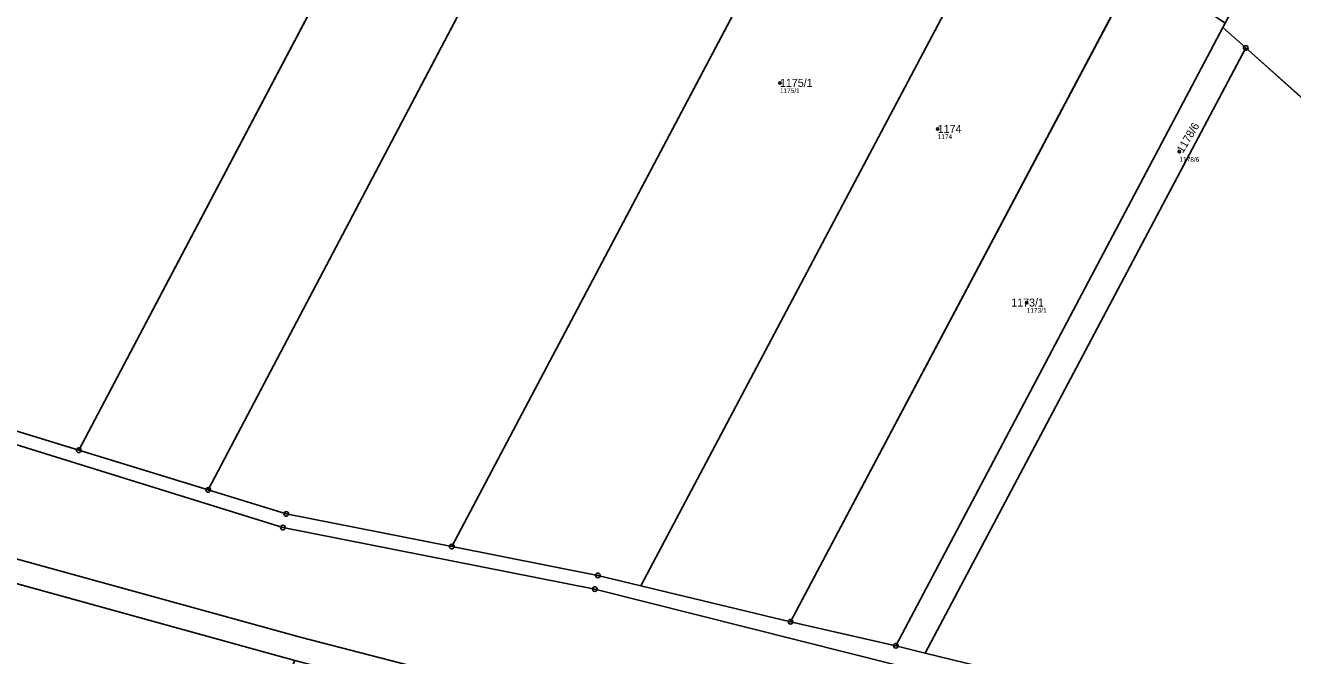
# Model space of a CAD drawing. Extents: x -658203 to -653176, y -1156738 to -1151709.
# Drawn here: x -654703.8 to -654434.6, y -1152666.3 to -1152532.3 of the extents above; entities that cross this region are included whole.
import ezdxf

# ---------------------------------------------------------------- set-up
doc = ezdxf.new("R2010")
doc.units = 0
for name, color, linetype in [('Vrstva 1', 7, 'Continuous'), ('Vrstva 2', 7, 'Continuous'), ('Vrstva 50', 7, 'Continuous'), ('Vrstva 51', 7, 'Continuous'), ('Vrstva 8', 7, 'Continuous')]:
    doc.layers.add(name, color=color, linetype=linetype)

msp = doc.modelspace()

# ---------------------------------------------------------------- linework, layer by layer
at = {"layer": 'Vrstva 1'}
for p, q in [((-654692.47, -1152622.59), (-654568.58, -1152387.62)), ((-654574.5, -1152459.09), (-654664.96, -1152631.04)), ((-654530.4, -1152486.35), (-654613.23, -1152643.07)), ((-654495.4, -1152504.77), (-654573.03, -1152651.4)), ((-654541.22, -1152659.04), (-654467.31, -1152519.46)), ((-654449.37, -1152532.78), (-654518.86, -1152664.15)), ((-654448.87, -1152531.84), (-654449.37, -1152532.78)), ((-654444.5, -1152537.12), (-654449.37, -1152532.78)), ((-654444.5, -1152537.12), (-654512.61, -1152665.74)), ((-654427.33, -1152552.43), (-654444.5, -1152537.12)), ((-654692.47, -1152622.59), (-654664.96, -1152631.04)), ((-654739.65, -1152641.55), (-654646.6, -1152667.27)), ((-654573.03, -1152651.4), (-654541.22, -1152659.04)), ((-654518.86, -1152664.15), (-654541.22, -1152659.04)), ((-654518.86, -1152664.15), (-654512.61, -1152665.74))]:
    msp.add_line(p, q, dxfattribs=at)
for points in [[(-654325.27, -1152744.1), (-654331.48, -1152741.98), (-654339.21, -1152733.29), (-654349.39, -1152730.33), (-654428.3, -1152713.19), (-654618.06, -1152669.43), (-654645.17, -1152662.37), (-654739.5, -1152636.43), (-654815.17, -1152610.08), (-654871.51, -1152588.6), (-654963.23, -1152546.93), (-654991.9, -1152531.55), (-655024.44, -1152514.3), (-655055.68, -1152495.39), (-655084.31, -1152477.04), (-655130.59, -1152448.03), (-655209.45, -1152396.34), (-655240.83, -1152379.18), (-655275.23, -1152355.87), (-655296.13, -1152343.25), (-655351.33, -1152312.91), (-655402.51, -1152291.48), (-655449.29, -1152278.39), (-655524.46, -1152274.71)], [(-654313.85, -1152722.63), (-654377.7, -1152701.9), (-654457.2, -1152682.32), (-654517.84, -1152668.47), (-654582.82, -1152652.12), (-654649.11, -1152639.05), (-654706.79, -1152621.09), (-654732.71, -1152613.39), (-654807.04, -1152587.47), (-654862.86, -1152567.1), (-654952.72, -1152525.89), (-655032.17, -1152484.9), (-655031.78, -1152496.15), (-655037.38, -1152494.96), (-655126.42, -1152440.34), (-655186.07, -1152401.92), (-655206.85, -1152388.05)], [(-654767.05, -1152598.24), (-654731.78, -1152610.54), (-654692.47, -1152622.59)], [(-654664.96, -1152631.04), (-654648.38, -1152636.14), (-654613.23, -1152643.07)], [(-654613.23, -1152643.07), (-654582.17, -1152649.2), (-654573.03, -1152651.4)], [(-654512.61, -1152665.74), (-654456.51, -1152679.4), (-654419.17, -1152688.6)]]:
    msp.add_lwpolyline(points, dxfattribs=at)
at = {"layer": 'Vrstva 50'}
for centre in [(-654543.5, -1152544.53), (-654509.97, -1152554.31), (-654458.6, -1152559.15), (-654491.05, -1152591.22)]:
    msp.add_circle(centre, 0.25, dxfattribs=at)
at = {"layer": 'Vrstva 51'}
for points in [[(-654568.58, -1152387.62), (-654577, -1152382.41), (-654590.81, -1152384.9), (-654643.71, -1152393.98), (-654660.75, -1152396.29), (-654767.05, -1152598.24), (-654731.78, -1152610.54), (-654692.47, -1152622.59)], [(-654664.96, -1152631.04), (-654574.5, -1152459.09), (-654546.58, -1152406.01), (-654544.68, -1152402.4), (-654568.58, -1152387.62), (-654692.47, -1152622.59)], [(-654613.23, -1152643.07), (-654530.4, -1152486.35), (-654553.36, -1152472.14), (-654574.5, -1152459.09), (-654664.96, -1152631.04), (-654648.38, -1152636.14)], [(-654448.87, -1152531.84), (-654449.37, -1152532.78), (-654444.5, -1152537.12), (-654427.33, -1152552.43), (-654399.34, -1152499.36), (-654416.51, -1152484.05), (-654421.56, -1152480.2)], [(-654495.4, -1152504.77), (-654512.9, -1152495.58), (-654530.4, -1152486.35), (-654613.23, -1152643.07), (-654582.17, -1152649.2), (-654573.03, -1152651.4)], [(-654467.31, -1152519.46), (-654495.4, -1152504.77), (-654573.03, -1152651.4), (-654541.22, -1152659.04)], [(-654448.87, -1152531.84), (-654467.31, -1152519.46), (-654541.22, -1152659.04), (-654518.86, -1152664.15), (-654449.37, -1152532.78)], [(-654412.89, -1152565.3), (-654427.33, -1152552.43), (-654444.5, -1152537.12), (-654512.61, -1152665.74), (-654456.51, -1152679.4), (-654419.17, -1152688.6), (-654381.9, -1152618.57), (-654344.48, -1152548.27), (-654368.55, -1152526.81), (-654396.32, -1152578.92), (-654399.81, -1152576.97), (-654410.23, -1152567.67)], [(-654512.61, -1152665.74), (-654444.5, -1152537.12), (-654449.37, -1152532.78), (-654518.86, -1152664.15)], [(-654739.65, -1152641.55), (-654857.19, -1152906.13), (-654854.63, -1152912.68), (-654776.49, -1152947.39), (-654769.92, -1152944.9), (-654646.6, -1152667.27)]]:
    msp.add_lwpolyline(points, close=True, dxfattribs=at)
for points in [[(-654706.79, -1152621.09), (-654649.11, -1152639.05), (-654582.82, -1152652.12), (-654517.84, -1152668.47), (-654457.2, -1152682.32), (-654377.7, -1152701.9), (-654313.85, -1152722.63), (-654309.6, -1152715.83), (-654318.82, -1152717.86), (-654349.5, -1152707.9), (-654376.89, -1152699.01), (-654392.27, -1152695.22), (-654419.17, -1152688.6), (-654456.51, -1152679.4), (-654512.61, -1152665.74), (-654518.86, -1152664.15), (-654541.22, -1152659.04), (-654573.03, -1152651.4), (-654582.17, -1152649.2), (-654613.23, -1152643.07), (-654648.38, -1152636.14), (-654664.96, -1152631.04), (-654692.47, -1152622.59), (-654731.78, -1152610.54)], [(-654377.7, -1152701.9), (-654457.2, -1152682.32), (-654517.84, -1152668.47), (-654582.82, -1152652.12), (-654649.11, -1152639.05), (-654706.79, -1152621.09)], [(-654739.65, -1152641.55), (-654646.6, -1152667.27), (-654644.67, -1152667.8), (-654608.65, -1152676.76), (-654440.77, -1152715.43), (-654438.82, -1152715.88), (-654351.14, -1152735.13), (-654327.51, -1152748.38), (-654325.27, -1152744.1), (-654331.48, -1152741.98), (-654339.21, -1152733.29), (-654349.39, -1152730.33), (-654428.3, -1152713.19), (-654618.06, -1152669.43), (-654645.17, -1152662.37), (-654739.5, -1152636.43)], [(-654739.5, -1152636.43), (-654645.17, -1152662.37), (-654618.06, -1152669.43), (-654428.3, -1152713.19)]]:
    msp.add_lwpolyline(points, dxfattribs=at)
at = {"layer": 'Vrstva 8'}
for centre, radius in [((-654444.5, -1152537.12), 0.5), ((-654444.5, -1152537.12), 0.0303), ((-654692.47, -1152622.59), 0.5), ((-654692.47, -1152622.59), 0.0303), ((-654664.96, -1152631.04), 0.5), ((-654664.96, -1152631.04), 0.0303), ((-654648.38, -1152636.14), 0.5), ((-654648.38, -1152636.14), 0.0303), ((-654649.11, -1152639.05), 0.5), ((-654649.11, -1152639.05), 0.0303), ((-654613.23, -1152643.07), 0.5), ((-654613.23, -1152643.07), 0.0303), ((-654582.17, -1152649.2), 0.5), ((-654582.17, -1152649.2), 0.0303), ((-654582.82, -1152652.12), 0.5), ((-654582.82, -1152652.12), 0.0303), ((-654541.22, -1152659.04), 0.5), ((-654541.22, -1152659.04), 0.0303), ((-654518.86, -1152664.15), 0.5), ((-654518.86, -1152664.15), 0.0303)]:
    msp.add_circle(centre, radius, dxfattribs=at)

# ---------------------------------------------------------------- texts
at = {"layer": 'Vrstva 2'}
for s, p in [('1175/1', (-654543.5, -1152545.38)), ('1174', (-654509.97, -1152555.16)), ('1173/1', (-654494.35, -1152592.07))]:
    msp.add_text(s, height=1.7, dxfattribs=at).set_placement(p)
msp.add_text('1178/6', height=1.7, rotation=59, dxfattribs=at).set_placement((-654457.87, -1152559.59))
at = {"layer": 'Vrstva 50'}
for s, p in [('1175/1', (-654543.5, -1152546.69)), ('1174', (-654509.97, -1152556.47)), ('1178/6', (-654458.6, -1152561.31)), ('1173/1', (-654491.05, -1152593.38))]:
    msp.add_text(s, height=1, dxfattribs=at).set_placement(p)

doc.saveas('drawing.dxf')
